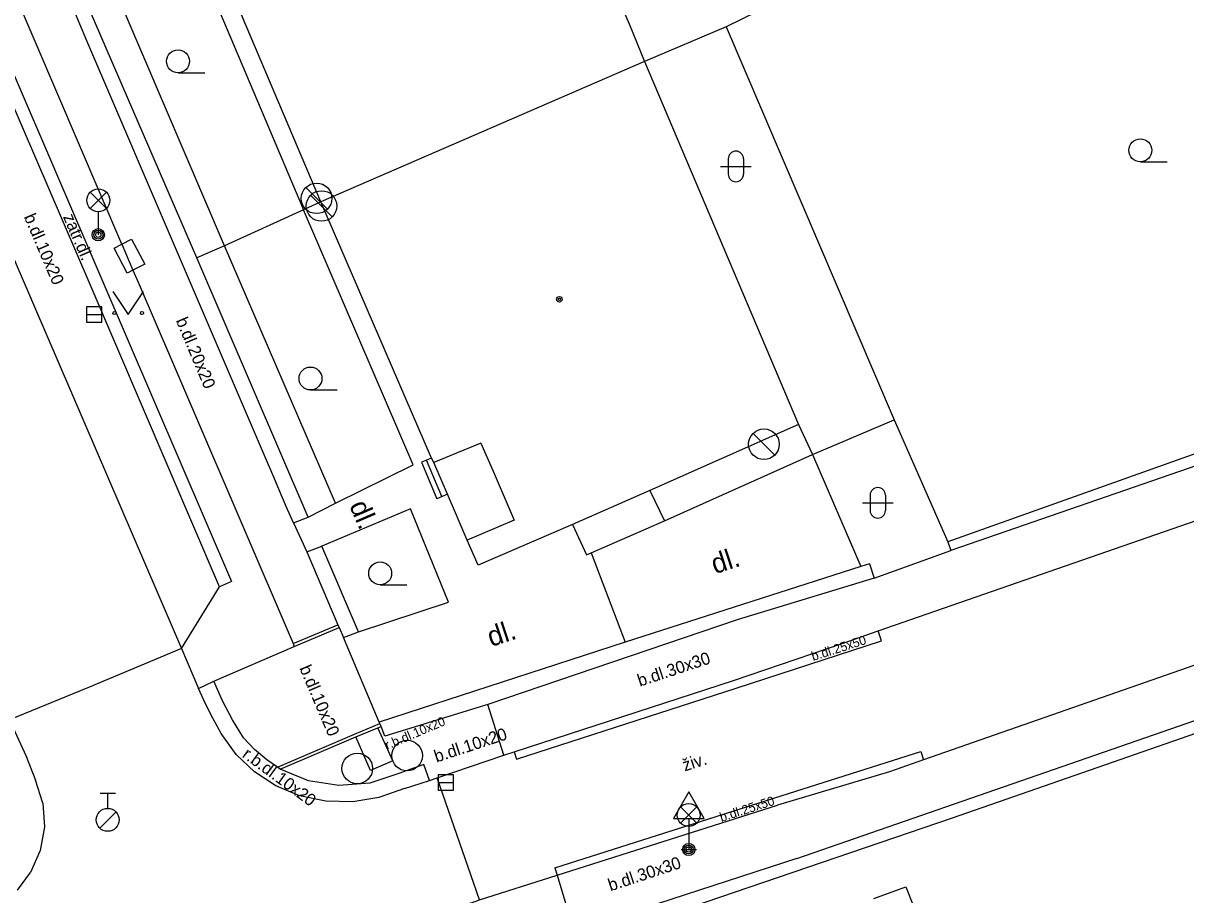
# Model space of a CAD drawing. Extents: x -600391 to -599491, y -1160176 to -1159402.
# Drawn here: x -599929.24 to -599891.22, y -1160070.17 to -1160041.68 of the extents above; entities that cross this region are included whole.
import ezdxf

# ---------------------------------------------------------------- set-up
doc = ezdxf.new("R2010")
doc.units = 0
for name, color, linetype in [('Level 10', 7, 'Continuous'), ('Level 11', 7, 'Continuous'), ('Level 26', 7, 'Continuous'), ('Level 27', 7, 'Continuous'), ('Level 28', 7, 'Continuous'), ('Level 33', 7, 'Continuous'), ('Level 34', 7, 'Continuous'), ('Level 36', 7, 'Continuous'), ('Level 39', 7, 'Continuous'), ('Level 40', 7, 'Continuous'), ('Level 5', 7, 'Continuous'), ('Level 51', 7, 'Continuous'), ('Level 6', 7, 'Continuous'), ('Level 7', 7, 'Continuous'), ('Level 8', 7, 'Continuous')]:
    doc.layers.add(name, color=color, linetype=linetype)

msp = doc.modelspace()

# ---------------------------------------------------------------- linework, layer by layer
at = {"layer": 'Level 10'}
for points in [[(-599922.82, -1160060.1), (-599927.06, -1160050.22), (-599931.49, -1160039.92), (-599931.7, -1160039.45), (-599936.04, -1160029.35), (-599936.23, -1160028.9)], [(-599906.01, -1160063.17), (-599902.43, -1160061.94), (-599901.28, -1160061.54), (-599880.99, -1160054.5), (-599874.5, -1160052.17), (-599864.36, -1160048.33), (-599841.34, -1160039.13), (-599840.49, -1160038.79), (-599839.99, -1160038.6), (-599839.65, -1160038.21), (-599839.36, -1160037.6), (-599839.27, -1160036.72), (-599839.47, -1160036.06)], [(-599839.71, -1160043.28), (-599862.7, -1160052.44), (-599873.39, -1160056.47), (-599879.52, -1160058.69), (-599899.8, -1160065.76), (-599900.91, -1160066.15), (-599904.58, -1160067.24)], [(-599935.73, -1160050.31), (-599929.69, -1160064.45), (-599929.16, -1160065.62), (-599928.84, -1160066.42)], [(-599924.07, -1160062.12), (-599922.82, -1160060.1)], [(-599924.07, -1160062.12), (-599923.51, -1160063.43)], [(-599922.77, -1160064.9), (-599923.03, -1160064.42), (-599923.28, -1160063.93), (-599923.51, -1160063.43)], [(-599916.78, -1160066.7), (-599915.96, -1160066.43), (-599915.71, -1160066.35), (-599913.53, -1160065.61), (-599913.19, -1160065.5), (-599906.01, -1160063.17)], [(-599920.21, -1160066.94), (-599920.98, -1160066.61), (-599921.68, -1160066.15), (-599922.28, -1160065.58), (-599922.77, -1160064.9)], [(-599928.6, -1160067.17), (-599928.84, -1160066.42)], [(-599916.78, -1160066.7), (-599917.61, -1160066.99)], [(-599928.6, -1160067.17), (-599928.55, -1160067.95), (-599928.69, -1160068.72), (-599929.01, -1160069.44)], [(-599918.47, -1160067.13), (-599919.35, -1160067.11), (-599920.21, -1160066.94)], [(-599917.61, -1160066.99), (-599918.47, -1160067.13)], [(-599915.45, -1160070.71), (-599914.46, -1160070.39), (-599914.32, -1160070.34), (-599911.78, -1160069.53), (-599904.58, -1160067.24)], [(-599929.43, -1160070.02), (-599929.01, -1160069.44)]]:
    msp.add_lwpolyline(points, dxfattribs=at)
at = {"layer": 'Level 11'}
for points in [[(-599955.03, -1159989.98), (-599951.91, -1159997.3), (-599946.96, -1160008.82), (-599945.19, -1160012.92), (-599938.03, -1160029.65), (-599933.29, -1160040.69), (-599928.87, -1160050.95), (-599924.07, -1160062.12)], [(-599926.02, -1160048.9), (-599930.28, -1160038.95), (-599930.32, -1160038.86)], [(-599931.3, -1160039.29), (-599931.1, -1160039.75), (-599926.67, -1160050.05), (-599922.43, -1160059.93), (-599922.82, -1160060.1)], [(-599923.6, -1160039.45), (-599920.08, -1160047.77)], [(-599906.25, -1160041.79), (-599900.76, -1160054.64)], [(-599916.49, -1160056.11), (-599920.08, -1160047.77)], [(-599926.02, -1160048.9), (-599925.66, -1160049.75)], [(-599925.66, -1160049.75), (-599925.49, -1160050.14), (-599920.42, -1160061.96), (-599920.38, -1160062.05)], [(-599903.43, -1160055.77), (-599900.76, -1160054.64)], [(-599900.76, -1160054.64), (-599899.01, -1160058.63)], [(-599903.89, -1160054.79), (-599903.43, -1160055.77)], [(-599908.27, -1160057.94), (-599903.43, -1160055.77)], [(-599903.43, -1160055.77), (-599901.85, -1160059.44)], [(-599919.93, -1160057.82), (-599919.03, -1160057.37), (-599916.49, -1160056.11)], [(-599915.89, -1160055.89), (-599916.22, -1160056.03)], [(-599916.22, -1160056.03), (-599915.72, -1160057.22)], [(-599915.55, -1160057.15), (-599916.05, -1160055.96)], [(-599908.75, -1160056.95), (-599908.27, -1160057.94)], [(-599915.37, -1160057.07), (-599915.72, -1160057.22)], [(-599916.58, -1160057.55), (-599919.48, -1160058.77)], [(-599915.34, -1160060.6), (-599916.58, -1160057.55)], [(-599911.28, -1160058.06), (-599910.82, -1160059.06), (-599910.67, -1160058.99), (-599908.27, -1160057.94)], [(-599910.67, -1160058.99), (-599909.56, -1160061.91)], [(-599918.28, -1160061.57), (-599915.34, -1160060.6)], [(-599920.42, -1160061.96), (-599918.95, -1160061.34)], [(-599920.38, -1160062.05), (-599918.91, -1160061.43)], [(-599901.18, -1160061.87), (-599901.28, -1160061.54)], [(-599913.11, -1160065.74), (-599905.93, -1160063.41), (-599901.18, -1160061.87)], [(-599924.07, -1160062.12), (-599927.11, -1160063.39), (-599929.69, -1160064.45)], [(-599923.51, -1160063.43), (-599923.01, -1160063.19), (-599920.38, -1160062.05)], [(-599922.04, -1160065.04), (-599922.4, -1160064.45), (-599922.73, -1160063.83), (-599923.01, -1160063.19)], [(-599913.53, -1160065.61), (-599914.05, -1160063.95)], [(-599918.41, -1160064.92), (-599917.58, -1160064.57)], [(-599920.93, -1160066), (-599918.41, -1160064.92)], [(-599918.37, -1160065.01), (-599917.65, -1160064.71), (-599917.54, -1160064.67)], [(-599917.16, -1160065.79), (-599917.65, -1160064.71)], [(-599920.84, -1160066.06), (-599920.93, -1160066), (-599921.28, -1160065.76), (-599921.68, -1160065.42), (-599922.04, -1160065.04)], [(-599920.84, -1160066.06), (-599918.37, -1160065.01)], [(-599917.16, -1160065.79), (-599917.89, -1160066.11), (-599918.37, -1160065.01)], [(-599913.19, -1160065.5), (-599913.11, -1160065.74)], [(-599911.86, -1160069.29), (-599904.66, -1160067), (-599899.89, -1160065.49)], [(-599899.89, -1160065.49), (-599899.8, -1160065.76)], [(-599916.96, -1160066.2), (-599917.91, -1160066.52), (-599918.92, -1160066.6), (-599919.91, -1160066.45), (-599920.84, -1160066.06)], [(-599916.14, -1160065.91), (-599916.96, -1160066.2)], [(-599915.96, -1160066.43), (-599916.14, -1160065.91)], [(-599914.32, -1160070.34), (-599915.71, -1160066.35)], [(-599911.86, -1160069.29), (-599911.78, -1160069.53)], [(-599911.78, -1160069.53), (-599911.25, -1160071.32)], [(-599901.43, -1160070.29), (-599900.38, -1160069.91), (-599899.67, -1160071.7), (-599898.23, -1160071.16), (-599896.86, -1160074.56), (-599895.84, -1160074.13), (-599891.43, -1160084.29), (-599899.98, -1160087.95)]]:
    msp.add_lwpolyline(points, dxfattribs=at)
at = {"layer": 'Level 26'}
for points in [[(-599926.27, -1160049.03), (-599926.02, -1160048.9), (-599925.7, -1160048.73)], [(-599925.7, -1160048.73), (-599925.27, -1160049.55)], [(-599925.84, -1160049.85), (-599926.27, -1160049.03)], [(-599925.27, -1160049.55), (-599925.66, -1160049.75), (-599925.84, -1160049.85)]]:
    msp.add_lwpolyline(points, dxfattribs=at)
at = {"layer": 'Level 27'}
for p, q in [((-599919.297, -1160047.754), (-599920.004, -1160047.047)), ((-599919.137, -1160048.004), (-599919.844, -1160047.297)), ((-599927.17, -1160051.2), (-599926.67, -1160051.2)), ((-599904.667, -1160055.794), (-599905.374, -1160055.087)), ((-599915.67, -1160066.5), (-599915.17, -1160066.5))]:
    msp.add_line(p, q, dxfattribs=at)
for points in [[(-599927.17, -1160051.45), (-599926.67, -1160051.45), (-599926.67, -1160050.95), (-599927.17, -1160050.95)], [(-599915.67, -1160066.75), (-599915.17, -1160066.75), (-599915.17, -1160066.25), (-599915.67, -1160066.25)]]:
    msp.add_lwpolyline(points, close=True, dxfattribs=at)
for centre in [(-599919.65, -1160047.4), (-599919.49, -1160047.65), (-599905.02, -1160055.44), (-599916.69, -1160065.62), (-599918.32, -1160066.04)]:
    msp.add_circle(centre, 0.5, dxfattribs=at)
at = {"layer": 'Level 28'}
for p, q in [((-599926.73, -1160066.845), (-599926.23, -1160066.845)), ((-599926.48, -1160067.345), (-599926.48, -1160066.845)), ((-599926.738, -1160067.992), (-599926.208, -1160067.462))]:
    msp.add_line(p, q, dxfattribs=at)
msp.add_circle((-599926.48, -1160067.72), 0.375, dxfattribs=at)
at = {"layer": 'Level 33'}
for p, q in [((-599927.055, -1160047.73), (-599926.525, -1160047.2)), ((-599927.055, -1160047.2), (-599926.525, -1160047.73)), ((-599926.79, -1160047.84), (-599926.79, -1160048.59)), ((-599907.745, -1160067.83), (-599907.215, -1160067.3)), ((-599907.745, -1160067.3), (-599907.215, -1160067.83)), ((-599907.48, -1160067.94), (-599907.48, -1160068.69))]:
    msp.add_line(p, q, dxfattribs=at)
for centre, radius in [((-599926.79, -1160047.465), 0.375), ((-599926.79, -1160048.59), 0.2), ((-599926.79, -1160048.59), 0.145), ((-599926.79, -1160048.59), 0.0876), ((-599907.48, -1160067.565), 0.375), ((-599907.48, -1160068.69), 0.2), ((-599907.48, -1160068.69), 0.145), ((-599907.48, -1160068.69), 0.0876)]:
    msp.add_circle(centre, radius, dxfattribs=at)
at = {"layer": 'Level 34'}
for p, q in [((-599907.48, -1160067.672), (-599907.48, -1160068.69)), ((-599907.73, -1160068.69), (-599907.23, -1160068.69))]:
    msp.add_line(p, q, dxfattribs=at)
msp.add_lwpolyline([(-599907.98, -1160067.672), (-599906.98, -1160067.672), (-599907.48, -1160066.806)], close=True, dxfattribs=at)
at = {"layer": 'Level 36'}
for p, q in [((-599924.18, -1160043.295), (-599923.305, -1160043.295)), ((-599906.186, -1160046.106), (-599906.186, -1160046.606)), ((-599905.686, -1160046.106), (-599905.686, -1160046.606)), ((-599892.71, -1160046.205), (-599891.835, -1160046.205)), ((-599906.436, -1160046.356), (-599905.436, -1160046.356)), ((-599919.85, -1160053.665), (-599918.975, -1160053.665)), ((-599901.796, -1160057.356), (-599900.796, -1160057.356)), ((-599901.546, -1160057.106), (-599901.546, -1160057.606)), ((-599901.046, -1160057.106), (-599901.046, -1160057.606)), ((-599917.57, -1160060.035), (-599916.695, -1160060.035))]:
    msp.add_line(p, q, dxfattribs=at)
msp.add_lwpolyline([(-599926.31, -1160050.45), (-599925.81, -1160051.2), (-599925.31, -1160050.45)], dxfattribs=at)
for centre, radius in [((-599924.18, -1160042.92), 0.375), ((-599892.71, -1160045.83), 0.375), ((-599926.26, -1160051.15), 0.05), ((-599925.361, -1160051.15), 0.05), ((-599919.85, -1160053.29), 0.375), ((-599917.57, -1160059.66), 0.375)]:
    msp.add_circle(centre, radius, dxfattribs=at)
for centre, start, end in [((-599905.936, -1160046.106), 0, 180), ((-599905.936, -1160046.606), 180, 0), ((-599901.296, -1160057.106), 0, 180), ((-599901.296, -1160057.606), 180, 0)]:
    msp.add_arc(centre, 0.25, start, end, dxfattribs=at)
at = {"layer": 'Level 39'}
for radius in [0.09, 0.0398]:
    msp.add_circle((-599911.71, -1160050.7), radius, dxfattribs=at)
at = {"layer": 'Level 5'}
for points in [[(-599919.51, -1160047.51), (-599923.02, -1160039.23), (-599923.53, -1160038.01), (-599924.18, -1160036.48), (-599924.54, -1160035.63)], [(-599910.34, -1160039.6), (-599909.43, -1160041.69)], [(-599909.43, -1160041.69), (-599908.93, -1160042.93)], [(-599908.93, -1160042.93), (-599919.51, -1160047.51)], [(-599908.93, -1160042.93), (-599903.89, -1160054.79)], [(-599914.37, -1160059.39), (-599914.72, -1160058.58), (-599915.37, -1160057.07), (-599915.82, -1160056.04), (-599915.89, -1160055.89), (-599919.51, -1160047.51)], [(-599903.89, -1160054.79), (-599908.75, -1160056.95)], [(-599914.28, -1160055.4), (-599915.82, -1160056.04)], [(-599914.28, -1160055.4), (-599913.88, -1160056.32), (-599913.19, -1160057.92)], [(-599908.75, -1160056.95), (-599911.28, -1160058.06)], [(-599913.19, -1160057.92), (-599914.72, -1160058.58)], [(-599911.28, -1160058.06), (-599914.37, -1160059.39)]]:
    msp.add_lwpolyline(points, dxfattribs=at)
at = {"layer": 'Level 51'}
for points in [[(-599905.23, -1160041.29), (-599906.25, -1160041.79)], [(-599906.25, -1160041.79), (-599908.93, -1160042.93)]]:
    msp.add_lwpolyline(points, dxfattribs=at)
at = {"layer": 'Level 6'}
msp.add_lwpolyline([(-599914.28, -1160055.4), (-599913.88, -1160056.32)], dxfattribs=at)
at = {"layer": 'Level 7'}
for points in [[(-599923.57, -1160049.35), (-599927.23, -1160040.87)], [(-599919.03, -1160057.37), (-599922.66, -1160048.95), (-599925.94, -1160041.28), (-599924.75, -1160040.77)], [(-599920.41, -1160058.01), (-599920.64, -1160057.47), (-599920.88, -1160056.91), (-599921.08, -1160056.44), (-599921.32, -1160055.88), (-599924.04, -1160049.55), (-599927.16, -1160042.25), (-599927.39, -1160041.7), (-599927.67, -1160041.05)], [(-599919.51, -1160047.51), (-599920.08, -1160047.77), (-599922.66, -1160048.95), (-599923.57, -1160049.35)], [(-599919.93, -1160057.82), (-599923.57, -1160049.35)], [(-599878.71, -1160051.41), (-599899.01, -1160058.63)], [(-599878.65, -1160051.73), (-599889.35, -1160055.61), (-599898.91, -1160058.91)], [(-599920.41, -1160058.01), (-599919.93, -1160057.82)], [(-599919.97, -1160058.96), (-599919.48, -1160058.77)], [(-599918.28, -1160061.57), (-599919.48, -1160058.77)], [(-599899.01, -1160058.63), (-599898.91, -1160058.91)], [(-599919.97, -1160058.96), (-599918.95, -1160061.34), (-599918.91, -1160061.43), (-599918.77, -1160061.76)], [(-599903.94, -1160068.98), (-599875.46, -1160059.11)], [(-599901.85, -1160059.44), (-599909.56, -1160061.91), (-599917.6, -1160064.53)], [(-599901.57, -1160059.35), (-599901.85, -1160059.44)], [(-599901.57, -1160059.35), (-599901.42, -1160059.82)], [(-599898.85, -1160067.66), (-599875.41, -1160059.5)], [(-599901.42, -1160059.82), (-599905.89, -1160061.18)], [(-599905.89, -1160061.18), (-599914.05, -1160063.95), (-599917.42, -1160064.98), (-599917.54, -1160064.67), (-599917.58, -1160064.57), (-599917.6, -1160064.53)], [(-599918.77, -1160061.76), (-599918.28, -1160061.57)], [(-599908.35, -1160070.89), (-599898.85, -1160067.66)], [(-599903.94, -1160068.98), (-599908.5, -1160070.47)]]:
    msp.add_lwpolyline(points, dxfattribs=at)
at = {"layer": 'Level 8'}
for points in [[(-599920.41, -1160058.01), (-599919.97, -1160058.96)], [(-599901.42, -1160059.82), (-599898.91, -1160058.91)], [(-599917.6, -1160064.53), (-599918.77, -1160061.76)]]:
    msp.add_lwpolyline(points, dxfattribs=at)

# ---------------------------------------------------------------- texts
at = {"layer": 'Level 40'}
for s, height, rotation, p in [('b.dl.10x20', 0.4, 293.1381, (-599929.23, -1160048)), ('zatr.dl.', 0.4, 293.3292, (-599927.95, -1160048)), ('b.dl.20x20', 0.4, 292.7805, (-599924.26, -1160051.39)), ('dl.', 0.65, 293.2972, (-599918.59, -1160057.44)), ('dl.', 0.65, 18.0896, (-599906.62, -1160059.69)), ('dl.', 0.65, 18.0896, (-599913.94, -1160062.07)), ('b.dl.25x50', 0.3, 17.7859, (-599903.41, -1160062.53)), ('b.dl.30x30', 0.4, 18.2515, (-599909.08, -1160063.37)), ('b.dl.10x20', 0.4, 293.1377, (-599920.22, -1160062.76)), ('r.b.dl.10x20', 0.3, 23, (-599917.34, -1160065.43)), ('b.dl.10x20', 0.4, 18.1898, (-599915.73, -1160065.85)), ('r.b.dl.10x20', 0.39992, 323.7501, (-599922.11, -1160065.65)), ('živ.', 0.4, 17.8311, (-599907.61, -1160066.14)), ('b.dl.25x50', 0.3, 17.7859, (-599906.41, -1160067.79)), ('b.dl.30x30', 0.4, 18.2515, (-599910.04, -1160070.06))]:
    msp.add_text(s, height=height, rotation=rotation, dxfattribs=at).set_placement(p)

doc.saveas('drawing.dxf')
